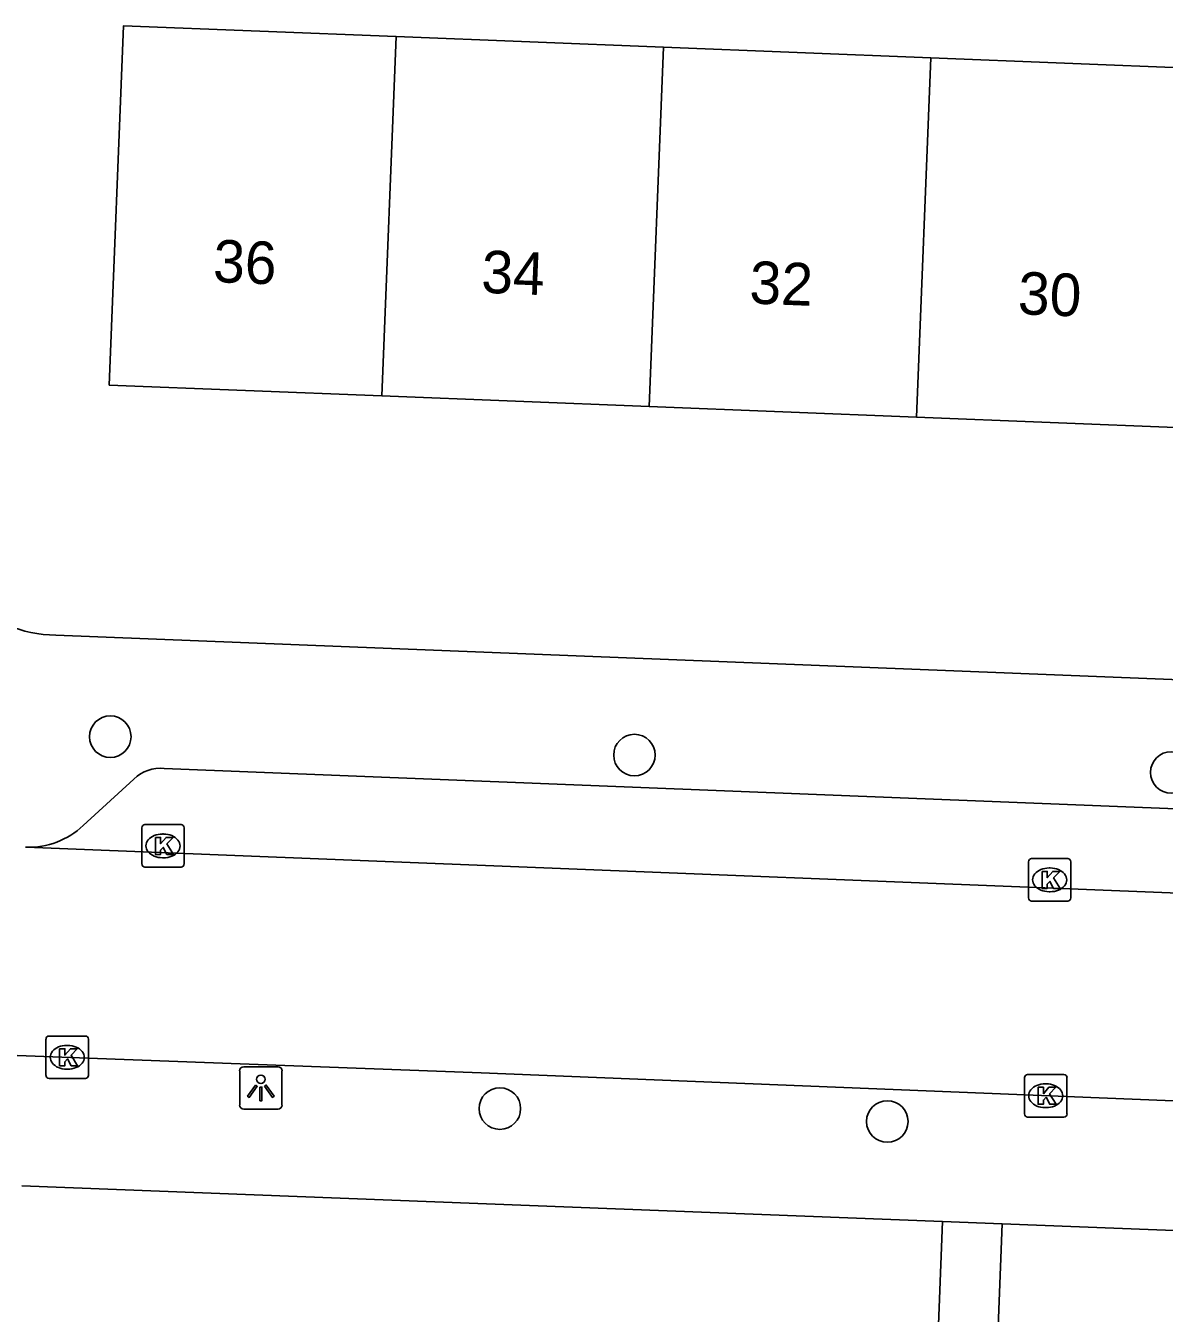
# Model space of a CAD drawing. Extents: x 160732 to 162105, y 387428 to 388479.
# Drawn here: x 161275.61 to 161302.41, y 387680.96 to 387711.25 of the extents above; entities that cross this region are included whole.
import ezdxf

# ---------------------------------------------------------------- set-up
doc = ezdxf.new("R2010")
doc.units = 0
for name, color, linetype in [('IMGEO_Boom', 7, 'Continuous'), ('IMGEO_Kolk', 7, 'Continuous'), ('IMGEO_Lichtpunt', 7, 'Continuous'), ('IMGEO_Pand', 7, 'Continuous'), ('IMGEO_Pand_nummerreeks', 7, 'Continuous'), ('IMGEO_Rijbaan_lokaal_open', 7, 'Continuous'), ('IMGEO_Voetpad_open', 7, 'Continuous')]:
    doc.layers.add(name, color=color, linetype=linetype)

msp = doc.modelspace()

# ---------------------------------------------------------------- linework, layer by layer
at = {"layer": 'IMGEO_Boom'}
for centre in [(161277.6, 387694.524), (161289.939, 387694.092), (161302.578, 387693.682), (161286.771, 387685.772), (161295.892, 387685.468)]:
    msp.add_circle(centre, 0.489, dxfattribs=at)
at = {"layer": 'IMGEO_Kolk'}
for p, q in [((161278.34, 387691.528), (161278.34, 387692.38)), ((161278.415, 387692.454), (161279.267, 387692.454)), ((161279.341, 387692.38), (161279.341, 387691.528)), ((161278.828, 387692.234), (161278.853, 387692.234)), ((161279.267, 387691.454), (161278.415, 387691.454)), ((161278.851, 387691.674), (161278.826, 387691.674)), ((161299.213, 387690.729), (161299.213, 387691.581)), ((161299.288, 387691.655), (161300.14, 387691.655)), ((161299.701, 387691.435), (161299.726, 387691.435)), ((161300.214, 387691.581), (161300.214, 387690.729)), ((161299.724, 387690.875), (161299.699, 387690.875)), ((161300.14, 387690.655), (161299.288, 387690.655)), ((161276.161, 387687.479), (161277.013, 387687.479)), ((161276.086, 387686.553), (161276.086, 387687.405)), ((161276.574, 387687.259), (161276.599, 387687.259)), ((161277.087, 387687.405), (161277.087, 387686.553)), ((161276.597, 387686.699), (161276.572, 387686.699)), ((161299.196, 387686.574), (161300.048, 387686.574)), ((161277.013, 387686.479), (161276.161, 387686.479)), ((161299.121, 387685.648), (161299.121, 387686.5)), ((161299.609, 387686.354), (161299.634, 387686.354)), ((161300.122, 387686.5), (161300.122, 387685.648)), ((161299.632, 387685.794), (161299.607, 387685.794)), ((161300.048, 387685.574), (161299.196, 387685.574))]:
    msp.add_line(p, q, dxfattribs=at)
for points in [[(161278.34, 387691.528), (161278.34, 387692.38)], [(161278.415, 387692.454), (161279.267, 387692.454)], [(161279.341, 387692.38), (161279.341, 387691.528)], [(161278.661, 387692.154), (161278.784, 387692.154), (161278.784, 387692.003), (161278.914, 387692.154), (161279.078, 387692.154), (161278.932, 387692.003), (161279.085, 387691.754), (161278.933, 387691.754), (161278.848, 387691.918), (161278.784, 387691.851), (161278.784, 387691.754), (161278.661, 387691.754), (161278.661, 387692.154)], [(161279.267, 387691.454), (161278.415, 387691.454)], [(161299.213, 387690.729), (161299.213, 387691.581)], [(161299.288, 387691.655), (161300.14, 387691.655)], [(161300.214, 387691.581), (161300.214, 387690.729)], [(161299.534, 387691.355), (161299.657, 387691.355), (161299.657, 387691.204), (161299.787, 387691.355), (161299.951, 387691.355), (161299.805, 387691.204), (161299.958, 387690.955), (161299.806, 387690.955), (161299.721, 387691.119), (161299.657, 387691.052), (161299.657, 387690.955), (161299.534, 387690.955), (161299.534, 387691.355)], [(161300.14, 387690.655), (161299.288, 387690.655)], [(161276.161, 387687.479), (161277.013, 387687.479)], [(161276.086, 387686.553), (161276.086, 387687.405)], [(161276.407, 387687.179), (161276.53, 387687.179), (161276.53, 387687.028), (161276.66, 387687.179), (161276.824, 387687.179), (161276.678, 387687.028), (161276.831, 387686.779), (161276.679, 387686.779), (161276.594, 387686.943), (161276.53, 387686.876), (161276.53, 387686.779), (161276.407, 387686.779), (161276.407, 387687.179)], [(161277.087, 387687.405), (161277.087, 387686.553)], [(161299.196, 387686.574), (161300.048, 387686.574)], [(161277.013, 387686.479), (161276.161, 387686.479)], [(161299.121, 387685.648), (161299.121, 387686.5)], [(161299.442, 387686.274), (161299.565, 387686.274), (161299.565, 387686.123), (161299.695, 387686.274), (161299.859, 387686.274), (161299.713, 387686.123), (161299.866, 387685.874), (161299.714, 387685.874), (161299.629, 387686.038), (161299.565, 387685.971), (161299.565, 387685.874), (161299.442, 387685.874), (161299.442, 387686.274)], [(161300.122, 387686.5), (161300.122, 387685.648)], [(161300.048, 387685.574), (161299.196, 387685.574)]]:
    msp.add_lwpolyline(points, dxfattribs=at)
for centre, start, end in [((161278.417, 387692.378), 91.552, 178.448), ((161278.417, 387692.378), 91.552, 178.448), ((161279.265, 387692.378), 1.552, 88.448), ((161279.265, 387692.378), 1.552, 88.448), ((161278.417, 387691.53), 181.552, 268.448), ((161278.417, 387691.53), 181.552, 268.448), ((161279.265, 387691.53), 271.552, 358.448), ((161279.265, 387691.53), 271.552, 358.448), ((161299.29, 387691.579), 91.552, 178.448), ((161299.29, 387691.579), 91.552, 178.448), ((161300.138, 387691.579), 1.552, 88.448), ((161300.138, 387691.579), 1.552, 88.448), ((161299.29, 387690.731), 181.552, 268.448), ((161299.29, 387690.731), 181.552, 268.448), ((161300.138, 387690.731), 271.552, 358.448), ((161300.138, 387690.731), 271.552, 358.448), ((161276.163, 387687.403), 91.552, 178.448), ((161276.163, 387687.403), 91.552, 178.448), ((161277.011, 387687.403), 1.552, 88.448), ((161277.011, 387687.403), 1.552, 88.448), ((161276.163, 387686.555), 181.552, 268.448), ((161276.163, 387686.555), 181.552, 268.448), ((161277.011, 387686.555), 271.552, 358.448), ((161277.011, 387686.555), 271.552, 358.448), ((161299.198, 387686.498), 91.552, 178.448), ((161299.198, 387686.498), 91.552, 178.448), ((161300.046, 387686.498), 1.552, 88.448), ((161300.046, 387686.498), 1.552, 88.448), ((161299.198, 387685.65), 181.552, 268.448), ((161299.198, 387685.65), 181.552, 268.448), ((161300.046, 387685.65), 271.552, 358.448), ((161300.046, 387685.65), 271.552, 358.448)]:
    msp.add_arc(centre, 0.0765, start, end, dxfattribs=at)
for centre, major_axis, ratio, start_param, end_param in [((161278.827, 387691.954), (-0.387, 0.002), 0.722429, 4.712389, 7.853982), ((161278.852, 387691.954), (-0.39, 0.002), 0.717154, 1.570796, 4.712389), ((161299.7, 387691.155), (-0.387, 0.002), 0.722429, 4.712389, 7.853982), ((161299.725, 387691.155), (-0.39, 0.002), 0.717154, 1.570796, 4.712389), ((161276.573, 387686.979), (-0.387, 0.002), 0.722429, 4.712389, 7.853982), ((161276.598, 387686.979), (-0.39, 0.002), 0.717154, 1.570796, 4.712389), ((161299.608, 387686.074), (-0.387, 0.002), 0.722429, 4.712389, 7.853982), ((161299.633, 387686.074), (-0.39, 0.002), 0.717154, 1.570796, 4.712389)]:
    msp.add_ellipse(centre, major_axis=major_axis, ratio=ratio, start_param=start_param, end_param=end_param, dxfattribs=at)
at = {"layer": 'IMGEO_Lichtpunt'}
for p, q in [((161280.646, 387686.663), (161280.646, 387685.856)), ((161280.646, 387686.663), (161280.646, 387685.856)), ((161281.548, 387686.758), (161280.74, 387686.758)), ((161281.548, 387686.758), (161280.74, 387686.758)), ((161281.642, 387685.856), (161281.642, 387686.663)), ((161281.642, 387685.856), (161281.642, 387686.663)), ((161280.74, 387685.762), (161281.548, 387685.762)), ((161280.74, 387685.762), (161281.548, 387685.762))]:
    msp.add_line(p, q, dxfattribs=at)
for points in [[(161281.02, 387686.327), (161281.059, 387686.299), (161280.871, 387686.037), (161280.833, 387686.064), (161281.02, 387686.327)], [(161281.122, 387686.279), (161281.169, 387686.279), (161281.169, 387685.957), (161281.122, 387685.957), (161281.122, 387686.279)], [(161281.232, 387686.299), (161281.27, 387686.326), (161281.457, 387686.064), (161281.418, 387686.036), (161281.232, 387686.299)]]:
    msp.add_lwpolyline(points, dxfattribs=at)
msp.add_circle((161281.145, 387686.461), 0.0994, dxfattribs=at)
for centre, start, end in [((161280.74, 387686.663), 90, 180), ((161280.74, 387686.663), 90, 180), ((161281.548, 387686.663), 0, 90), ((161281.548, 387686.663), 0, 90), ((161280.74, 387685.856), 180, 270), ((161280.74, 387685.856), 180, 270), ((161281.548, 387685.856), 270, 0), ((161281.548, 387685.856), 270, 360)]:
    msp.add_arc(centre, 0.0946, start, end, dxfattribs=at)
at = {"layer": 'IMGEO_Pand'}
for points in [[(161283.99, 387702.543), (161277.576, 387702.799), (161277.914, 387711.254), (161284.328, 387710.998)], [(161284.328, 387710.998), (161283.99, 387702.543)], [(161284.328, 387710.998), (161290.623, 387710.747)], [(161290.285, 387702.292), (161290.623, 387710.747)], [(161290.623, 387710.747), (161296.917, 387710.496)], [(161296.917, 387710.496), (161296.579, 387702.041)], [(161296.917, 387710.496), (161303.212, 387710.245)], [(161290.285, 387702.292), (161283.99, 387702.543)], [(161296.579, 387702.041), (161290.285, 387702.292)], [(161302.874, 387701.79), (161296.579, 387702.041)]]:
    msp.add_lwpolyline(points, dxfattribs=at)
at = {"layer": 'IMGEO_Rijbaan_lokaal_open'}
for points in [[(161275.601, 387691.925), (161275.618, 387691.924)], [(161275.618, 387691.924), (161347.168, 387689.072)], [(161347.031, 387684.145), (161305.921, 387685.824), (161286.329, 387686.613), (161275.404, 387687.021)]]:
    msp.add_lwpolyline(points, dxfattribs=at)
at = {"layer": 'IMGEO_Voetpad_open'}
for points in [[(161276.319, 387696.913), (161355.737, 387693.76)], [(161276.961, 387692.432), (161278.155, 387693.528)], [(161278.871, 387693.776), (161351.318, 387690.889)], [(161297.191, 387683.116), (161275.521, 387683.956)], [(161297.073, 387680.076), (161297.191, 387683.116)], [(161298.599, 387683.061), (161297.191, 387683.116)], [(161297.649, 387658.584), (161298.599, 387683.061)], [(161399.745, 387678.868), (161399.754, 387679.017), (161351.796, 387680.997), (161298.599, 387683.061)]]:
    msp.add_lwpolyline(points, dxfattribs=at)
for centre, radius, start, end in [((161276.341, 387699.853), 2.94, 180.0518, 269.5764), ((161278.784, 387692.869), 0.911, 84.5234, 133.6856), ((161275.682, 387693.783), 1.86, 268.0154, 313.4236)]:
    msp.add_arc(centre, radius, start, end, dxfattribs=at)

# ---------------------------------------------------------------- texts
at = {"layer": 'IMGEO_Pand_nummerreeks'}
for s, p in [('36', (161280.008, 387705.224)), ('34', (161286.322, 387704.972)), ('32', (161292.634, 387704.72)), ('30', (161298.954, 387704.468))]:
    msp.add_text(s, height=1, rotation=357.7154, dxfattribs=at).set_placement(p)

doc.saveas('drawing.dxf')
